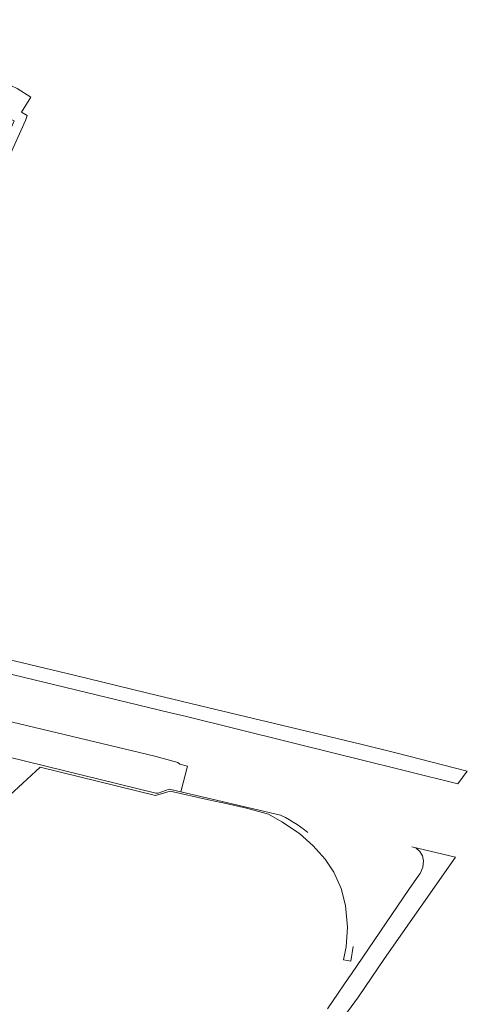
# Model space of a CAD drawing. Header units: metres. Extents: x 152391 to 157968, y 462336 to 467280.
# Tile 480 of 656: x 154416 to 154489, y 466255 to 466415. Entities that reach past the tile are written whole.
import ezdxf

# ---------------------------------------------------------------- set-up
doc = ezdxf.new("R2010")
doc.units = ezdxf.units.M
doc.header["$LTSCALE"] = 0.75
for name, color, linetype, lineweight in [('B-WE-GR-BEPLANTING_CULTUUR_BOSPLANTSOEN-GV', 251, 'Continuous', 18), ('B-WE-VH-VERHARDING_ASFALT-GV', 251, 'Continuous', 18), ('B-WE-VH-VERHARDING_BETONSTRAATSTEEN-GV', 251, 'Continuous', 18), ('B-WE-VH-VERHARDING_TEGEL-GV', 251, 'Continuous', 18)]:
    doc.layers.add(name, color=color, linetype=linetype, lineweight=lineweight)

msp = doc.modelspace()

# ---------------------------------------------------------------- linework, layer by layer
at = {"layer": 'B-WE-GR-BEPLANTING_CULTUUR_BOSPLANTSOEN-GV'}
for points in [[(154463.44, 466282.62), (154462.86, 466283.08), (154462.27, 466283.53), (154461.66, 466283.95), (154461.04, 466284.34), (154460.4, 466284.72), (154459.75, 466285.07), (154458.98, 466285.48), (154442.7, 466289.26), (154440.77, 466289.71), (154438.98, 466289.05), (154438.63, 466289.05), (154414.44, 466294.98)], [(154413.39, 466287.45), (154419.74, 466293.29), (154438.55, 466288.66), (154440.96, 466289.39), (154447.2, 466288), (154450.29, 466287.3), (154453.43, 466286.6), (154457.02, 466285.66), (154459.17, 466284.41), (154462.04, 466282.48), (154464.26, 466280.45), (154466.23, 466278.28), (154467.66, 466276.17), (154468.83, 466273.51), (154469.57, 466270.73), (154469.91, 466267.21), (154469.65, 466263.99), (154469.24, 466261.85), (154470.42, 466261.62), (154470.8, 466264.03)]]:
    msp.add_lwpolyline(points, dxfattribs=at)
at = {"layer": 'B-WE-VH-VERHARDING_ASFALT-GV'}
msp.add_lwpolyline([(154468.53, 466251.54), (154471.66, 466255.81), (154475.95, 466262.06), (154487.51, 466278.61), (154480.4, 466280.33), (154481.05, 466280.13), (154481.7, 466279.56), (154482.14, 466278.84), (154482.28, 466278), (154482.18, 466277.01), (154481.73, 466275.94), (154481.55, 466275.68), (154479.87, 466273.32), (154470.53, 466259.6), (154470.11, 466258.98), (154470.11, 466258.97), (154466.64, 466253.89)], dxfattribs=at)
at = {"layer": 'B-WE-VH-VERHARDING_BETONSTRAATSTEEN-GV'}
msp.add_lwpolyline([(154414.44, 466294.98), (154438.63, 466289.05), (154438.98, 466289.05), (154440.77, 466289.71), (154442.7, 466289.26), (154443.79, 466293.47), (154442.53, 466293.77), (154442.23, 466294.05), (154438.46, 466295.09), (154407.66, 466302.47)], dxfattribs=at)
at = {"layer": 'B-WE-VH-VERHARDING_TEGEL-GV'}
msp.add_lwpolyline([(154418.22, 466402.67), (154415.97, 466404.07), (154412.26, 466405.79), (154412.38, 466406.06), (154412.92, 466407.35), (154395.27, 466415.29), (154394.6, 466413.79), (154407.73, 466408.01), (154407.84, 466407.71), (154406.04, 466403.48), (154406.02, 466403.22), (154406.12, 466403.03), (154415.52, 466398.77), (154407.27, 466379.87), (154408.74, 466379.22), (154414.85, 466393.3), (154417.32, 466398.83), (154417.6, 466399.64), (154416.67, 466400.17)], close=True, dxfattribs=at)
msp.add_lwpolyline([(154408.58, 466310.01), (154440.8, 466302.24), (154443.63, 466301.56), (154468.39, 466295.45), (154471.26, 466294.72), (154487.87, 466290.56), (154489.44, 466292.67), (154477.99, 466295.61), (154472.05, 466297.04), (154460.46, 466299.84), (154448.41, 466302.74), (154437.09, 466305.46), (154425.27, 466308.31), (154413.21, 466311.22)], dxfattribs=at)

doc.saveas('drawing.dxf')
